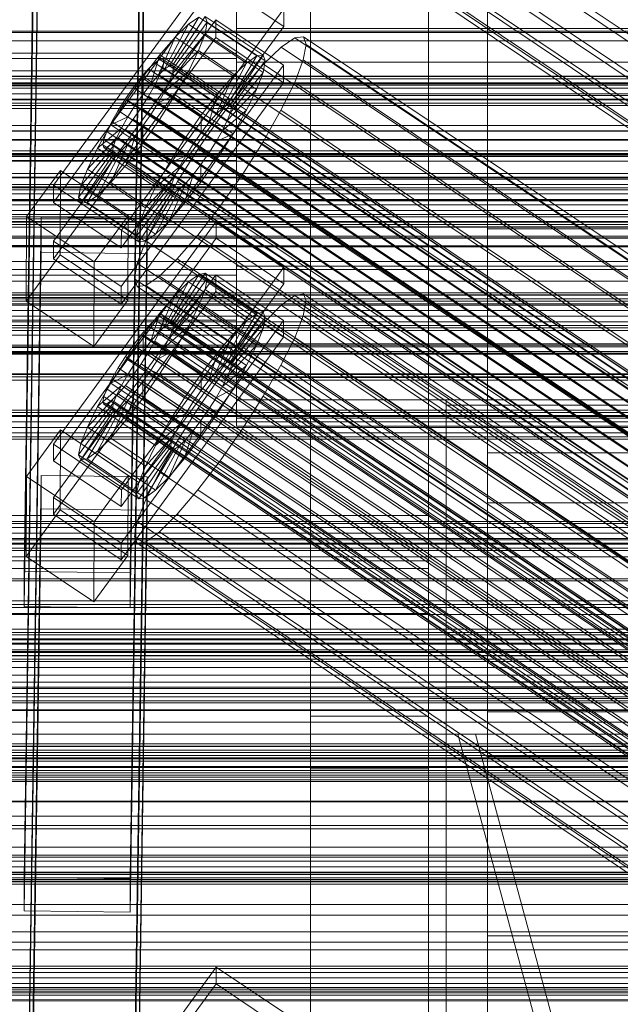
# Model space of a CAD drawing. Header units: millimetres. Extents: x -4395 to 65662, y -65530 to 6847.
# Tile 433 of 656: x -379 to -277, y -33216 to -33049. Entities that reach past the tile are written whole.
import ezdxf

# ---------------------------------------------------------------- set-up
doc = ezdxf.new("R2010")
doc.units = ezdxf.units.MM
for name, color, linetype, lineweight in [('COTAS_O', 1, 'Continuous', 0), ('frontal_briquetadora', 7, 'Continuous', 0), ('frontal_C01', 7, 'Continuous', 0), ('frontal_C02', 7, 'Continuous', 0), ('frontal_C03', 7, 'Continuous', 0), ('frontal_C03-dry', 7, 'Continuous', 0), ('frontal_secador', 7, 'Continuous', 0)]:
    doc.layers.add(name, color=color, linetype=linetype, lineweight=lineweight)
doc.dimstyles.new('R19_100', dxfattribs={"dimtxt": 250, "dimasz": 150, "dimexe": 150, "dimexo": 80, "dimgap": 100, "dimtad": 1, "dimtih": 1, "dimtoh": 1, "dimdsep": 46, "dimcen": 0.09, "dimadec": 0, "dimazin": 0, "dimtfac": 1, "dimtdec": 4, "dimtofl": 0, "dimtmove": 0, "dimatfit": 3, "dimfxl": 1, "dimtolj": 1, "dimtzin": 0, "dimarcsym": 0})

# ---------------------------------------------------------------- blocks, each defined once
blk = doc.blocks.new('DIM_R33_46')
at = {"layer": 'COTAS_O'}
for p, q in [((-650, -33700), (50, -33700)), ((50, -33700), (5, -33850)), ((50, -34900), (50, -33700)), ((50, -33700), (95, -33850)), ((50, -34900), (5, -34750)), ((50, -34900), (95, -34750)), ((-650, -34900), (50, -34900))]:
    blk.add_line(p, q, dxfattribs=at)
blk.add_text('1200 O', height=250, rotation=90, dxfattribs=at).set_placement((-50, -34300))

msp = doc.modelspace()

# ---------------------------------------------------------------- linework, layer by layer
at = {"layer": 'frontal_briquetadora'}
for p, q in [((-170, -33670), (-305, -33170)), ((-305, -33170), (-302, -33170)), ((345, -33170), (-305, -33170)), ((-167, -33670), (-302, -33170))]:
    msp.add_line(p, q, dxfattribs=at)
at = {"layer": 'frontal_C01'}
for p, q in [((-355.541, -32999.285), (-171.232, -33123.155)), ((-378.512, -33194.239), (-375.644, -32999.864)), ((-357.646, -33000.108), (-360.514, -33194.484)), ((-349.061, -33002.334), (-164.752, -33126.203)), ((-357.863, -33003.942), (-173.554, -33127.811)), ((-378.512, -33199.885), (-375.644, -33005.509)), ((-360.514, -33200.129), (-357.646, -33005.754)), ((-359.326, -33007.664), (-175.016, -33131.534)), ((-352.572, -33006.431), (-168.263, -33130.3)), ((-355.584, -33009.424), (-171.275, -33133.294)), ((-359.83, -33010.2), (-175.521, -33134.069)), ((-357.893, -33011.111), (-173.584, -33134.98)), ((-359.341, -33011.375), (-175.032, -33135.245)), ((-300, -33075.619), (-300, -33029.194)), ((-300, -33037.658), (-300, -33084.381)), ((-342.5, -33043.545), (-342.5, -33050.425)), ((-342.5, -33056.14), (-342.5, -33046.638)), ((-342.5, -33050.425), (-342.5, -33061.807)), ((342.5, -33050.425), (-342.5, -33050.425)), ((-342.5, -33054.645), (-450.5, -33054.645)), ((-342.5, -33055.537), (-342.5, -33054.645)), ((-342.5, -33054.645), (-342.5, -33057.613)), ((-342.5, -33055.537), (-450.5, -33055.537)), ((-342.5, -33060.153), (-342.5, -33055.537)), ((-342.5, -33069.274), (-342.5, -33056.14)), ((342.5, -33056.14), (-342.5, -33056.14)), ((-342.5, -33057.613), (-450.5, -33057.613)), ((-342.5, -33057.613), (-342.5, -33063.989)), ((-342.5, -33060.153), (-450.5, -33060.153)), ((-342.5, -33067.791), (-342.5, -33060.153)), ((-342.5, -33061.807), (-342.5, -33075.959)), ((342.5, -33061.807), (-342.5, -33061.807)), ((-342.5, -33063.989), (-450.5, -33063.989)), ((-342.5, -33063.989), (-342.5, -33072.803)), ((-342.5, -33067.791), (-450.5, -33067.791)), ((-342.5, -33077.288), (-342.5, -33067.791)), ((-342.5, -33084.041), (-342.5, -33069.274)), ((-342.5, -33069.274), (342.5, -33069.274)), ((-450.5, -33072.803), (-342.5, -33072.803)), ((-342.5, -33072.803), (-342.5, -33082.712)), ((-342.5, -33075.959), (-342.5, -33090.726)), ((342.5, -33075.959), (-342.5, -33075.959)), ((-300, -33122.342), (-300, -33075.619)), ((300, -33075.619), (-300, -33075.619)), ((-342.5, -33077.288), (-450.5, -33077.288)), ((-342.5, -33087.197), (-342.5, -33077.288)), ((-342.5, -33082.712), (-450.5, -33082.712)), ((-342.5, -33082.712), (-342.5, -33092.209)), ((-373.501, -33120.877), (-345.969, -33083.166)), ((-345.981, -33085.988), (-345.969, -33083.166)), ((-345.969, -33083.166), (-334.501, -33090.873)), ((-342.5, -33098.193), (-342.5, -33084.041)), ((342.5, -33084.041), (-342.5, -33084.041)), ((-300, -33084.381), (-300, -33130.806)), ((300, -33084.381), (-300, -33084.381)), ((-345.981, -33085.988), (-373.513, -33123.699)), ((-334.513, -33093.695), (-345.981, -33085.988)), ((-342.5, -33087.197), (-450.5, -33087.197)), ((-342.5, -33096.011), (-342.5, -33087.197)), ((-334.501, -33090.873), (-362.033, -33128.584)), ((-342.5, -33090.726), (-342.5, -33103.86)), ((342.5, -33090.726), (-342.5, -33090.726)), ((-334.501, -33090.873), (-334.513, -33093.695)), ((-342.5, -33092.209), (-450.5, -33092.209)), ((-373.539, -33129.909), (-346.008, -33092.198)), ((-353.892, -33100.32), (-348.918, -33092.104)), ((-353.378, -33100.226), (-347.835, -33091.907)), ((-353.205, -33100.642), (-347.47, -33092.786)), ((-348.918, -33092.104), (-350.645, -33093.366)), ((-347.835, -33091.907), (-348.918, -33092.104)), ((-348.918, -33092.104), (-339.088, -33098.711)), ((-347.847, -33094.683), (-347.47, -33092.786)), ((-347.835, -33091.907), (-338.005, -33098.513)), ((-347.47, -33092.786), (-347.835, -33091.907)), ((-347.47, -33092.786), (-337.64, -33099.392)), ((-346.02, -33095.02), (-346.008, -33092.198)), ((-346.008, -33092.198), (-334.539, -33099.905)), ((-342.5, -33092.209), (-342.5, -33099.847)), ((-362.045, -33131.407), (-334.513, -33093.695)), ((-354.71, -33100.917), (-350.645, -33093.366)), ((-353.384, -33101.541), (-347.847, -33094.683)), ((-350.645, -33093.366), (-352.899, -33095.605)), ((-350.645, -33093.366), (-340.816, -33099.972)), ((-348.941, -33097.467), (-347.847, -33094.683)), ((-347.847, -33094.683), (-338.017, -33101.289)), ((-342.5, -33096.011), (-450.5, -33096.011)), ((-346.02, -33095.02), (-373.551, -33132.731)), ((-355.777, -33101.978), (-352.899, -33095.605)), ((-352.899, -33095.605), (-355.525, -33098.67)), ((-352.899, -33095.605), (-343.069, -33102.212)), ((-334.551, -33102.728), (-346.02, -33095.02)), ((-342.5, -33102.387), (-342.5, -33096.011)), ((-332.629, -33095.655), (-334.938, -33097.342)), ((-331.181, -33095.391), (-332.629, -33095.655)), ((-332.629, -33095.655), (-148.32, -33219.524)), ((-330.692, -33096.566), (-331.181, -33095.391)), ((-331.181, -33095.391), (-146.872, -33219.26)), ((-353.902, -33102.86), (-348.941, -33097.467)), ((-350.678, -33100.95), (-348.941, -33097.467)), ((-348.941, -33097.467), (-339.111, -33104.074)), ((-334.938, -33097.342), (-337.95, -33100.335)), ((-334.938, -33097.342), (-150.629, -33221.211)), ((-331.197, -33099.102), (-330.692, -33096.566)), ((-330.692, -33096.566), (-146.383, -33220.436)), ((-355.525, -33098.67), (-358.345, -33102.351)), ((-357.021, -33103.43), (-355.525, -33098.67)), ((-355.53, -33099.219), (-356.348, -33099.816)), ((-355.017, -33099.125), (-355.53, -33099.219)), ((-355.53, -33099.219), (-141.731, -33242.907)), ((-355.525, -33098.67), (-345.695, -33105.276)), ((-355.022, -33100.44), (-354.844, -33099.541)), ((-354.844, -33099.541), (-355.017, -33099.125)), ((-355.017, -33099.125), (-141.218, -33242.813)), ((-354.844, -33099.541), (-141.045, -33243.23)), ((-339.088, -33098.711), (-344.062, -33106.926)), ((-338.005, -33098.513), (-343.549, -33106.832)), ((-337.64, -33099.392), (-343.376, -33107.249)), ((-342.5, -33109.575), (-342.5, -33098.193)), ((342.5, -33098.193), (-342.5, -33098.193)), ((-340.816, -33099.972), (-339.088, -33098.711)), ((-339.088, -33098.711), (-338.005, -33098.513)), ((-337.64, -33099.392), (-338.017, -33101.289)), ((-338.005, -33098.513), (-337.64, -33099.392)), ((-332.659, -33102.824), (-331.197, -33099.102)), ((-331.197, -33099.102), (-146.887, -33222.971)), ((-342.5, -33099.847), (-450.5, -33099.847)), ((-334.539, -33099.905), (-362.071, -33137.616)), ((-357.415, -33100.877), (-358.659, -33102.328)), ((-356.348, -33099.816), (-357.415, -33100.877)), ((-357.415, -33100.877), (-143.617, -33244.565)), ((-356.348, -33099.816), (-142.549, -33243.505)), ((-355.777, -33101.978), (-354.71, -33100.917)), ((-355.541, -33101.759), (-355.022, -33100.44)), ((-355.022, -33100.44), (-141.224, -33244.128)), ((-354.725, -33104.51), (-350.678, -33100.95)), ((-354.71, -33100.917), (-353.892, -33100.32)), ((-344.88, -33107.524), (-354.71, -33100.917)), ((-353.892, -33100.32), (-353.378, -33100.226)), ((-344.062, -33106.926), (-353.892, -33100.32)), ((-353.205, -33100.642), (-353.384, -33101.541)), ((-343.549, -33106.832), (-353.378, -33100.226)), ((-353.378, -33100.226), (-353.205, -33100.642)), ((-343.376, -33107.249), (-353.205, -33100.642)), ((-352.938, -33104.894), (-350.678, -33100.95)), ((-350.678, -33100.95), (-340.848, -33107.557)), ((-340.816, -33099.972), (-344.88, -33107.524)), ((-338.017, -33101.289), (-343.554, -33108.147)), ((-343.069, -33102.212), (-340.816, -33099.972)), ((-342.5, -33099.847), (-342.5, -33104.463)), ((-337.95, -33100.335), (-341.461, -33104.432)), ((-338.017, -33101.289), (-339.111, -33104.074)), ((-337.95, -33100.335), (-153.641, -33224.205)), ((-334.539, -33099.905), (-334.551, -33102.728)), ((-342.5, -33102.387), (-450.5, -33102.387)), ((-362.083, -33140.439), (-334.551, -33102.728)), ((-358.345, -33102.351), (-361.166, -33106.397)), ((-358.659, -33102.328), (-359.995, -33104.072)), ((-358.659, -33102.328), (-144.861, -33246.017)), ((-358.345, -33102.351), (-358.357, -33105.173)), ((-348.515, -33108.957), (-358.345, -33102.351)), ((-357.021, -33103.43), (-355.777, -33101.978)), ((-356.363, -33103.409), (-355.541, -33101.759)), ((-345.947, -33108.584), (-355.777, -33101.978)), ((-355.541, -33101.759), (-141.742, -33245.447)), ((-353.902, -33102.86), (-354.725, -33104.51)), ((-353.384, -33101.541), (-353.902, -33102.86)), ((-344.073, -33109.466), (-353.902, -33102.86)), ((-343.554, -33108.147), (-353.384, -33101.541)), ((-343.069, -33102.212), (-345.947, -33108.584)), ((-345.695, -33105.276), (-343.069, -33102.212)), ((-342.5, -33105.355), (-342.5, -33102.387)), ((-334.981, -33107.481), (-332.659, -33102.824)), ((-332.659, -33102.824), (-148.35, -33226.694)), ((-342.5, -33104.463), (-450.5, -33104.463)), ((-359.995, -33104.072), (-361.332, -33105.989)), ((-146.196, -33247.76), (-359.995, -33104.072)), ((-358.357, -33105.173), (-357.021, -33103.43)), ((-357.434, -33105.277), (-356.363, -33103.409)), ((-347.191, -33110.036), (-357.021, -33103.43)), ((-356.363, -33103.409), (-142.565, -33247.097)), ((-354.725, -33104.51), (-355.796, -33106.378)), ((-344.895, -33111.116), (-354.725, -33104.51)), ((-341.461, -33104.432), (-345.231, -33109.353)), ((-339.111, -33104.074), (-344.073, -33109.466)), ((-342.5, -33103.86), (-342.5, -33113.362)), ((342.5, -33103.86), (-342.5, -33103.86)), ((-342.5, -33104.463), (-342.5, -33105.355)), ((-341.461, -33104.432), (-157.152, -33228.301)), ((-339.111, -33104.074), (-340.848, -33107.557)), ((-342.5, -33105.355), (-450.5, -33105.355)), ((-361.166, -33106.397), (-363.797, -33110.533)), ((-361.332, -33105.989), (-362.578, -33107.948)), ((-361.332, -33105.989), (-147.533, -33249.677)), ((-359.693, -33107.09), (-361.166, -33106.397)), ((-361.166, -33106.397), (-351.336, -33113.003)), ((-359.693, -33107.09), (-358.357, -33105.173)), ((-358.68, -33107.236), (-357.434, -33105.277)), ((-358.357, -33105.173), (-348.527, -33111.779)), ((-357.434, -33105.277), (-143.635, -33248.965)), ((-355.796, -33106.378), (-357.042, -33108.337)), ((-355.796, -33106.378), (-352.938, -33104.894)), ((-345.966, -33112.984), (-355.796, -33106.378)), ((-355.569, -33109.03), (-352.938, -33104.894)), ((-352.938, -33104.894), (-343.108, -33111.5)), ((-348.515, -33108.957), (-345.695, -33105.276)), ((-345.695, -33105.276), (-347.191, -33110.036)), ((-362.578, -33107.948), (-363.648, -33109.816)), ((-362.578, -33107.948), (-148.779, -33251.636)), ((-360.939, -33109.049), (-359.693, -33107.09)), ((-360.017, -33109.153), (-358.68, -33107.236)), ((-349.863, -33113.696), (-359.693, -33107.09)), ((-358.68, -33107.236), (-144.881, -33250.924)), ((-344.88, -33107.524), (-345.947, -33108.584)), ((-340.848, -33107.557), (-344.895, -33111.116)), ((-344.062, -33106.926), (-344.88, -33107.524)), ((-343.549, -33106.832), (-344.062, -33106.926)), ((-343.554, -33108.147), (-343.376, -33107.249)), ((-343.376, -33107.249), (-343.549, -33106.832)), ((-340.848, -33107.557), (-343.108, -33111.5)), ((-338.003, -33112.753), (-334.981, -33107.481)), ((-334.981, -33107.481), (-150.672, -33231.35)), ((-360.939, -33109.049), (-363.797, -33110.533)), ((-362.01, -33110.917), (-360.939, -33109.049)), ((-361.352, -33110.896), (-360.017, -33109.153)), ((-351.109, -33115.655), (-360.939, -33109.049)), ((-360.017, -33109.153), (-146.218, -33252.841)), ((-358.39, -33113.076), (-355.569, -33109.03)), ((-357.042, -33108.337), (-358.378, -33110.254)), ((-357.042, -33108.337), (-355.569, -33109.03)), ((-347.212, -33114.943), (-357.042, -33108.337)), ((-355.569, -33109.03), (-345.739, -33115.636)), ((-351.336, -33113.003), (-348.515, -33108.957)), ((-345.231, -33109.353), (-349.002, -33114.762)), ((-348.527, -33111.779), (-348.515, -33108.957)), ((-345.947, -33108.584), (-347.191, -33110.036)), ((-160.922, -33233.222), (-345.231, -33109.353)), ((-344.895, -33111.116), (-344.073, -33109.466)), ((-344.073, -33109.466), (-343.554, -33108.147)), ((-342.5, -33116.455), (-342.5, -33109.575)), ((342.5, -33109.575), (-342.5, -33109.575)), ((-363.797, -33110.533), (-366.057, -33114.477)), ((-362.01, -33110.917), (-366.057, -33114.477)), ((-363.648, -33109.816), (-364.471, -33111.466)), ((-363.797, -33110.533), (-353.967, -33117.139)), ((-363.648, -33109.816), (-149.85, -33253.504)), ((-362.833, -33112.567), (-362.01, -33110.917)), ((-362.596, -33112.348), (-361.352, -33110.896)), ((-352.18, -33117.523), (-362.01, -33110.917)), ((-361.352, -33110.896), (-147.554, -33254.584)), ((-358.378, -33110.254), (-359.714, -33111.997)), ((-358.378, -33110.254), (-358.39, -33113.076)), ((-348.548, -33116.86), (-358.378, -33110.254)), ((-347.191, -33110.036), (-348.527, -33111.779)), ((-345.966, -33112.984), (-344.895, -33111.116)), ((-362.833, -33112.567), (-367.794, -33117.959)), ((-364.989, -33112.785), (-365.168, -33113.683)), ((-364.471, -33111.466), (-364.989, -33112.785)), ((-364.989, -33112.785), (-151.191, -33256.473)), ((-364.471, -33111.466), (-150.672, -33255.154)), ((-363.664, -33113.408), (-362.596, -33112.348)), ((-363.351, -33113.886), (-362.833, -33112.567)), ((-353.003, -33119.173), (-362.833, -33112.567)), ((-362.596, -33112.348), (-148.798, -33256.036)), ((-359.714, -33111.997), (-361.21, -33116.757)), ((-361.21, -33116.757), (-358.39, -33113.076)), ((-359.714, -33111.997), (-360.958, -33113.449)), ((-349.884, -33118.604), (-359.714, -33111.997)), ((-358.39, -33113.076), (-348.56, -33119.683)), ((-353.967, -33117.139), (-351.336, -33113.003)), ((-351.336, -33113.003), (-349.863, -33113.696)), ((-348.527, -33111.779), (-349.863, -33113.696)), ((-347.212, -33114.943), (-345.966, -33112.984)), ((-343.108, -33111.5), (-345.966, -33112.984)), ((-343.108, -33111.5), (-345.739, -33115.636)), ((-341.52, -33118.282), (-338.003, -33112.753)), ((-338.003, -33112.753), (-153.694, -33236.622)), ((-363.351, -33113.886), (-368.888, -33120.744)), ((-366.057, -33114.477), (-367.794, -33117.959)), ((-362.025, -33114.509), (-366.09, -33122.061)), ((-366.057, -33114.477), (-356.228, -33121.083)), ((-365.168, -33113.683), (-364.995, -33114.1)), ((-365.168, -33113.683), (-151.369, -33257.372)), ((-364.995, -33114.1), (-364.482, -33114.006)), ((-364.995, -33114.1), (-151.196, -33257.788)), ((-364.482, -33114.006), (-363.664, -33113.408)), ((-364.482, -33114.006), (-150.683, -33257.694)), ((-360.958, -33113.449), (-363.836, -33119.821)), ((-363.664, -33113.408), (-149.865, -33257.097)), ((-363.53, -33114.784), (-363.351, -33113.886)), ((-353.521, -33120.492), (-363.351, -33113.886)), ((-362.025, -33114.509), (-362.843, -33115.107)), ((-360.958, -33113.449), (-362.025, -33114.509)), ((-352.196, -33121.116), (-362.025, -33114.509)), ((-351.128, -33120.055), (-360.958, -33113.449)), ((-349.863, -33113.696), (-351.109, -33115.655)), ((-342.5, -33113.362), (-342.5, -33117.784)), ((342.5, -33113.362), (-342.5, -33113.362)), ((-363.53, -33114.784), (-369.265, -33122.641)), ((-363.357, -33115.201), (-368.9, -33123.52)), ((-362.843, -33115.107), (-367.817, -33123.322)), ((-363.357, -33115.201), (-363.53, -33114.784)), ((-353.7, -33121.391), (-363.53, -33114.784)), ((-362.843, -33115.107), (-363.357, -33115.201)), ((-353.527, -33121.807), (-363.357, -33115.201)), ((-353.014, -33121.713), (-362.843, -33115.107)), ((-353.967, -33117.139), (-351.109, -33115.655)), ((-349.002, -33114.762), (-352.519, -33120.291)), ((-351.109, -33115.655), (-352.18, -33117.523)), ((-349.002, -33114.762), (-164.693, -33238.631)), ((-345.739, -33115.636), (-348.56, -33119.683)), ((-348.548, -33116.86), (-347.212, -33114.943)), ((-345.739, -33115.636), (-347.212, -33114.943)), ((-367.794, -33117.959), (-368.888, -33120.744)), ((-367.794, -33117.959), (-357.964, -33124.566)), ((-363.836, -33119.821), (-361.21, -33116.757)), ((-361.21, -33116.757), (-351.38, -33123.363)), ((-356.228, -33121.083), (-353.967, -33117.139)), ((-356.228, -33121.083), (-352.18, -33117.523)), ((-352.18, -33117.523), (-353.003, -33119.173)), ((-349.884, -33118.604), (-348.548, -33116.86)), ((-348.56, -33119.683), (-348.548, -33116.86)), ((-342.5, -33117.784), (-342.5, -33116.455)), ((342.5, -33116.455), (-342.5, -33116.455)), ((342.5, -33117.784), (-342.5, -33117.784)), ((-378.086, -33126.315), (-372.35, -33118.459)), ((-372.408, -33132.007), (-372.35, -33118.459)), ((-372.35, -33118.459), (-360.882, -33126.166)), ((-357.964, -33124.566), (-353.003, -33119.173)), ((-353.003, -33119.173), (-353.521, -33120.492)), ((-351.38, -33123.363), (-349.884, -33118.604)), ((-348.56, -33119.683), (-351.38, -33123.363)), ((-351.128, -33120.055), (-349.884, -33118.604)), ((-345.291, -33123.691), (-341.52, -33118.282)), ((-341.52, -33118.282), (-157.211, -33242.151)), ((-373.501, -33120.877), (-373.513, -33123.699)), ((-362.033, -33128.584), (-373.501, -33120.877)), ((-368.888, -33120.744), (-369.265, -33122.641)), ((-368.888, -33120.744), (-359.058, -33127.35)), ((-366.09, -33122.061), (-363.836, -33119.821)), ((-363.836, -33119.821), (-354.006, -33126.428)), ((-359.436, -33129.247), (-353.7, -33121.391)), ((-359.058, -33127.35), (-353.521, -33120.492)), ((-357.964, -33124.566), (-356.228, -33121.083)), ((-356.26, -33128.667), (-352.196, -33121.116)), ((-352.519, -33120.291), (-355.541, -33125.563)), ((-354.006, -33126.428), (-351.128, -33120.055)), ((-353.521, -33120.492), (-353.7, -33121.391)), ((-353.7, -33121.391), (-353.527, -33121.807)), ((-353.014, -33121.713), (-352.196, -33121.116)), ((-352.519, -33120.291), (-168.21, -33244.16)), ((-352.196, -33121.116), (-351.128, -33120.055)), ((-369.265, -33122.641), (-368.9, -33123.52)), ((-369.265, -33122.641), (-359.436, -33129.247)), ((-367.817, -33123.322), (-366.09, -33122.061)), ((-366.09, -33122.061), (-356.26, -33128.667)), ((-359.07, -33130.126), (-353.527, -33121.807)), ((-357.987, -33129.929), (-353.014, -33121.713)), ((-353.527, -33121.807), (-353.014, -33121.713)), ((-300, -33166.179), (-300, -33122.342)), ((300, -33122.342), (-300, -33122.342)), ((-373.513, -33123.699), (-362.045, -33131.407)), ((-368.9, -33123.52), (-367.817, -33123.322)), ((-368.9, -33123.52), (-359.07, -33130.126)), ((-367.817, -33123.322), (-357.987, -33129.929)), ((-359.058, -33127.35), (-357.964, -33124.566)), ((-351.38, -33123.363), (-354.006, -33126.428)), ((-349.061, -33128.612), (-345.291, -33123.691)), ((-345.291, -33123.691), (-160.982, -33247.56)), ((-378.512, -33320.517), (-375.644, -33126.142)), ((-378.086, -33126.315), (-378.143, -33139.863)), ((-366.618, -33134.023), (-378.086, -33126.315)), ((-375.644, -33131.787), (-375.644, -33126.142)), ((-375.644, -33126.142), (-357.646, -33126.386)), ((-360.882, -33126.166), (-366.618, -33134.023)), ((-360.882, -33126.166), (-360.939, -33139.714)), ((-357.646, -33126.386), (-360.514, -33320.762)), ((-355.541, -33125.563), (-357.863, -33130.219)), ((-357.646, -33126.386), (-357.646, -33132.031)), ((-354.006, -33126.428), (-356.26, -33128.667)), ((-355.541, -33125.563), (-171.232, -33249.432)), ((-359.436, -33129.247), (-359.058, -33127.35)), ((-362.045, -33131.407), (-362.033, -33128.584)), ((-359.07, -33130.126), (-359.436, -33129.247)), ((-356.26, -33128.667), (-357.987, -33129.929)), ((-352.572, -33132.708), (-349.061, -33128.612)), ((-349.061, -33128.612), (-164.752, -33252.481)), ((-373.539, -33129.909), (-373.551, -33132.731)), ((-362.071, -33137.616), (-373.539, -33129.909)), ((-357.863, -33130.219), (-359.326, -33133.942)), ((-357.987, -33129.929), (-359.07, -33130.126)), ((-357.863, -33130.219), (-173.554, -33254.089)), ((-300, -33130.806), (-300, -33173.768)), ((300, -33130.806), (-300, -33130.806)), ((-378.512, -33326.163), (-375.644, -33131.787)), ((-372.408, -33132.007), (-378.143, -33139.863)), ((-357.646, -33132.031), (-375.644, -33131.787)), ((-373.551, -33132.731), (-362.083, -33140.439)), ((-360.939, -33139.714), (-372.408, -33132.007)), ((-360.514, -33326.407), (-357.646, -33132.031)), ((-355.584, -33135.702), (-352.572, -33132.708)), ((-352.572, -33132.708), (-168.263, -33256.578)), ((-366.675, -33147.571), (-366.618, -33134.023)), ((-359.326, -33133.942), (-359.83, -33136.477)), ((-359.326, -33133.942), (-175.016, -33257.811)), ((-357.893, -33137.388), (-355.584, -33135.702)), ((-355.584, -33135.702), (-171.275, -33259.571)), ((-362.083, -33140.439), (-362.071, -33137.616)), ((-359.83, -33136.477), (-359.341, -33137.653)), ((-359.83, -33136.477), (-175.521, -33260.347)), ((-359.341, -33137.653), (-357.893, -33137.388)), ((-359.341, -33137.653), (-175.032, -33261.522)), ((-357.893, -33137.388), (-173.584, -33261.258)), ((-366.675, -33147.571), (-360.939, -33139.714)), ((-378.143, -33139.863), (-366.675, -33147.571)), ((-300, -33204.143), (-300, -33166.179)), ((300, -33166.179), (-300, -33166.179)), ((-300, -33173.768), (-300, -33210.34)), ((300, -33173.768), (-300, -33173.768)), ((-425, -33189.122), (425, -33189.122)), ((-360.514, -33194.484), (-378.512, -33194.239)), ((-378.512, -33194.239), (-378.512, -33199.885)), ((-360.514, -33200.129), (-360.514, -33194.484)), ((425, -33200.634), (-425, -33200.634)), ((-378.512, -33199.885), (-360.514, -33200.129)), ((425, -33203.46), (-425, -33203.46)), ((-300, -33233.648), (-300, -33204.143)), ((300, -33204.143), (-300, -33204.143)), ((-373.501, -33247.154), (-345.969, -33209.443)), ((-345.981, -33212.266), (-345.969, -33209.443)), ((-345.969, -33209.443), (-334.501, -33217.151)), ((-300, -33210.34), (-300, -33238.029)), ((300, -33210.34), (-300, -33210.34)), ((-345.981, -33212.266), (-373.513, -33249.977)), ((-334.513, -33219.973), (-345.981, -33212.266)), ((-425, -33214.972), (425, -33214.972))]:
    msp.add_line(p, q, dxfattribs=at)
at = {"layer": 'frontal_C02'}
for p, q in [((-378.512, -33142.405), (-375.644, -32949)), ((-357.646, -32949.243), (-360.514, -33142.648)), ((-378.512, -33148.366), (-375.644, -32954.961)), ((-360.514, -33148.609), (-357.646, -32955.204)), ((-330, -33166.943), (-330, -33033.306)), ((-310, -33166.943), (-310, -33033.306)), ((-373.501, -33076.962), (-345.969, -33039.44)), ((-345.981, -33042.42), (-373.513, -33079.943)), ((-334.513, -33050.089), (-345.981, -33042.42)), ((-330, -33042.247), (-330, -33175.884)), ((-310, -33175.884), (-310, -33042.247)), ((-334.501, -33047.109), (-362.033, -33084.631)), ((-334.501, -33047.109), (-334.513, -33050.089)), ((-373.539, -33086.5), (-346.008, -33048.977)), ((-353.892, -33056.792), (-348.918, -33048.532)), ((-353.378, -33056.736), (-347.835, -33048.414)), ((-353.205, -33057.191), (-347.47, -33049.373)), ((-348.918, -33048.532), (-350.645, -33049.719)), ((-348.918, -33048.532), (-339.088, -33055.105)), ((-347.847, -33051.345), (-347.47, -33049.373)), ((-347.835, -33048.414), (-338.005, -33054.987)), ((-347.47, -33049.373), (-347.835, -33048.414)), ((-347.47, -33049.373), (-337.64, -33055.947)), ((-346.02, -33051.958), (-346.008, -33048.977)), ((-346.008, -33048.977), (-334.539, -33056.647)), ((-362.045, -33087.612), (-334.513, -33050.089)), ((-354.71, -33057.354), (-350.645, -33049.719)), ((-353.384, -33058.125), (-347.847, -33051.345)), ((-350.645, -33049.719), (-352.899, -33051.895)), ((-350.645, -33049.719), (-340.816, -33056.293)), ((-348.941, -33054.195), (-347.847, -33051.345)), ((-347.847, -33051.345), (-338.017, -33057.919)), ((-346.02, -33051.958), (-373.551, -33089.48)), ((-355.777, -33058.385), (-352.899, -33051.895)), ((-352.899, -33051.895), (-355.525, -33054.912)), ((-352.899, -33051.895), (-343.069, -33058.469)), ((-334.551, -33059.627), (-346.02, -33051.958)), ((-332.629, -33052.01), (-334.938, -33053.598)), ((-331.181, -33051.852), (-332.629, -33052.01)), ((-332.629, -33052.01), (-148.32, -33175.265)), ((-330.692, -33053.135), (-331.181, -33051.852)), ((-331.181, -33051.852), (-146.872, -33175.107)), ((-353.902, -33059.474), (-348.941, -33054.195)), ((-350.678, -33057.728), (-348.941, -33054.195)), ((-348.941, -33054.195), (-339.111, -33060.768)), ((-334.938, -33053.598), (-337.95, -33056.507)), ((-334.938, -33053.598), (-150.629, -33176.852)), ((-331.197, -33055.771), (-330.692, -33053.135)), ((-330.692, -33053.135), (-146.383, -33176.39)), ((-355.525, -33054.912), (-358.345, -33058.563)), ((-356.348, -33056.259), (-357.415, -33057.29)), ((-357.021, -33059.814), (-355.525, -33054.912)), ((-355.53, -33055.696), (-356.348, -33056.259)), ((-356.348, -33056.259), (-142.549, -33199.234)), ((-355.017, -33055.64), (-355.53, -33055.696)), ((-355.53, -33055.696), (-141.731, -33198.672)), ((-355.525, -33054.912), (-345.695, -33061.485)), ((-355.022, -33057.029), (-354.844, -33056.095)), ((-354.844, -33056.095), (-355.017, -33055.64)), ((-355.017, -33055.64), (-141.218, -33198.616)), ((-354.844, -33056.095), (-141.045, -33199.07)), ((-340.816, -33056.293), (-344.88, -33063.928)), ((-339.088, -33055.105), (-344.062, -33063.366)), ((-338.005, -33054.987), (-343.549, -33063.31)), ((-337.64, -33055.947), (-343.376, -33063.764)), ((-343.069, -33058.469), (-340.816, -33056.293)), ((-340.816, -33056.293), (-339.088, -33055.105)), ((-339.088, -33055.105), (-338.005, -33054.987)), ((-337.64, -33055.947), (-338.017, -33057.919)), ((-338.005, -33054.987), (-337.64, -33055.947)), ((-332.659, -33059.581), (-331.197, -33055.771)), ((-331.197, -33055.771), (-146.887, -33179.026)), ((-334.539, -33056.647), (-362.071, -33094.169)), ((-357.415, -33057.29), (-358.659, -33058.719)), ((-357.415, -33057.29), (-143.617, -33200.265)), ((-355.777, -33058.385), (-354.71, -33057.354)), ((-355.541, -33058.379), (-355.022, -33057.029)), ((-355.022, -33057.029), (-141.224, -33200.004)), ((-354.725, -33061.148), (-350.678, -33057.728)), ((-354.71, -33057.354), (-353.892, -33056.792)), ((-344.88, -33063.928), (-354.71, -33057.354)), ((-353.892, -33056.792), (-353.378, -33056.736)), ((-344.062, -33063.366), (-353.892, -33056.792)), ((-353.205, -33057.191), (-353.384, -33058.125)), ((-343.549, -33063.31), (-353.378, -33056.736)), ((-353.378, -33056.736), (-353.205, -33057.191)), ((-343.376, -33063.764), (-353.205, -33057.191)), ((-352.938, -33061.704), (-350.678, -33057.728)), ((-350.678, -33057.728), (-340.848, -33064.302)), ((-338.017, -33057.919), (-343.554, -33064.698)), ((-337.95, -33056.507), (-341.461, -33060.539)), ((-338.017, -33057.919), (-339.111, -33060.768)), ((-337.95, -33056.507), (-153.641, -33179.761)), ((-334.539, -33056.647), (-334.551, -33059.627)), ((-362.083, -33097.149), (-334.551, -33059.627)), ((-358.345, -33058.563), (-361.166, -33062.6)), ((-358.659, -33058.719), (-359.995, -33060.448)), ((-358.659, -33058.719), (-144.861, -33201.694)), ((-358.345, -33058.563), (-358.357, -33061.544)), ((-348.515, -33065.137), (-358.345, -33058.563)), ((-357.021, -33059.814), (-355.777, -33058.385)), ((-356.363, -33060.052), (-355.541, -33058.379)), ((-345.947, -33064.959), (-355.777, -33058.385)), ((-355.541, -33058.379), (-141.742, -33201.354)), ((-353.902, -33059.474), (-354.725, -33061.148)), ((-353.384, -33058.125), (-353.902, -33059.474)), ((-344.073, -33066.048), (-353.902, -33059.474)), ((-343.554, -33064.698), (-353.384, -33058.125)), ((-343.069, -33058.469), (-345.947, -33064.959)), ((-345.695, -33061.485), (-343.069, -33058.469)), ((-334.981, -33064.304), (-332.659, -33059.581)), ((-332.659, -33059.581), (-148.35, -33182.835)), ((-450, -33059.848), (450, -33059.848)), ((-359.995, -33060.448), (-361.332, -33062.36)), ((-146.196, -33203.423), (-359.995, -33060.448)), ((-358.357, -33061.544), (-357.021, -33059.814)), ((-357.434, -33061.936), (-356.363, -33060.052)), ((-347.191, -33066.388), (-357.021, -33059.814)), ((-356.363, -33060.052), (-142.565, -33203.028)), ((-354.725, -33061.148), (-355.796, -33063.031)), ((-344.895, -33067.722), (-354.725, -33061.148)), ((-341.461, -33060.539), (-345.231, -33065.42)), ((-339.111, -33060.768), (-344.073, -33066.048)), ((-341.461, -33060.539), (-157.152, -33183.794)), ((-339.111, -33060.768), (-340.848, -33064.302)), ((-361.166, -33062.6), (-363.797, -33066.748)), ((-361.332, -33062.36), (-362.578, -33064.325)), ((-361.332, -33062.36), (-147.533, -33205.336)), ((-359.693, -33063.456), (-361.166, -33062.6)), ((-361.166, -33062.6), (-351.336, -33069.174)), ((-359.693, -33063.456), (-358.357, -33061.544)), ((-358.68, -33063.901), (-357.434, -33061.936)), ((-358.357, -33061.544), (-348.527, -33068.117)), ((-357.434, -33061.936), (-143.635, -33204.911)), ((-355.796, -33063.031), (-357.042, -33064.996)), ((-355.796, -33063.031), (-352.938, -33061.704)), ((-345.966, -33069.605), (-355.796, -33063.031)), ((-355.569, -33065.852), (-352.938, -33061.704)), ((-352.938, -33061.704), (-343.108, -33068.278)), ((-348.515, -33065.137), (-345.695, -33061.485)), ((-345.695, -33061.485), (-347.191, -33066.388)), ((-362.578, -33064.325), (-363.648, -33066.209)), ((-362.578, -33064.325), (-148.779, -33207.3)), ((-360.939, -33065.421), (-359.693, -33063.456)), ((-360.017, -33065.813), (-358.68, -33063.901)), ((-349.863, -33070.03), (-359.693, -33063.456)), ((-358.68, -33063.901), (-144.881, -33206.876)), ((-344.88, -33063.928), (-345.947, -33064.959)), ((-340.848, -33064.302), (-344.895, -33067.722)), ((-344.062, -33063.366), (-344.88, -33063.928)), ((-344.073, -33066.048), (-343.554, -33064.698)), ((-343.549, -33063.31), (-344.062, -33063.366)), ((-343.554, -33064.698), (-343.376, -33063.764)), ((-343.376, -33063.764), (-343.549, -33063.31)), ((-340.848, -33064.302), (-343.108, -33068.278)), ((-338.003, -33069.619), (-334.981, -33064.304)), ((-334.981, -33064.304), (-150.672, -33187.559)), ((-363.648, -33066.209), (-364.471, -33067.882)), ((-360.939, -33065.421), (-363.797, -33066.748)), ((-363.648, -33066.209), (-149.85, -33209.184)), ((-362.01, -33067.304), (-360.939, -33065.421)), ((-361.352, -33067.542), (-360.017, -33065.813)), ((-351.109, -33071.994), (-360.939, -33065.421)), ((-360.017, -33065.813), (-146.218, -33208.788)), ((-358.39, -33069.889), (-355.569, -33065.852)), ((-357.042, -33064.996), (-358.378, -33066.909)), ((-357.042, -33064.996), (-355.569, -33065.852)), ((-347.212, -33071.57), (-357.042, -33064.996)), ((-355.569, -33065.852), (-345.739, -33072.426)), ((-351.336, -33069.174), (-348.515, -33065.137)), ((-345.231, -33065.42), (-349.002, -33070.817)), ((-348.527, -33068.117), (-348.515, -33065.137)), ((-347.191, -33066.388), (-348.527, -33068.117)), ((-345.947, -33064.959), (-347.191, -33066.388)), ((-160.922, -33188.675), (-345.231, -33065.42)), ((-344.895, -33067.722), (-344.073, -33066.048)), ((-363.797, -33066.748), (-366.057, -33070.724)), ((-362.01, -33067.304), (-366.057, -33070.724)), ((-364.471, -33067.882), (-364.989, -33069.232)), ((-364.471, -33067.882), (-150.672, -33210.857)), ((-363.797, -33066.748), (-353.967, -33073.322)), ((-362.833, -33068.978), (-362.01, -33067.304)), ((-362.596, -33068.971), (-361.352, -33067.542)), ((-352.18, -33073.878), (-362.01, -33067.304)), ((-361.352, -33067.542), (-147.554, -33210.518)), ((-358.378, -33066.909), (-359.714, -33068.638)), ((-358.378, -33066.909), (-358.39, -33069.889)), ((-348.548, -33073.482), (-358.378, -33066.909)), ((-345.966, -33069.605), (-344.895, -33067.722)), ((-362.833, -33068.978), (-367.794, -33074.257)), ((-364.989, -33069.232), (-365.168, -33070.166)), ((-364.989, -33069.232), (-151.191, -33212.207)), ((-363.664, -33070.002), (-362.596, -33068.971)), ((-363.351, -33070.328), (-362.833, -33068.978)), ((-353.003, -33075.551), (-362.833, -33068.978)), ((-362.596, -33068.971), (-148.798, -33211.947)), ((-359.714, -33068.638), (-361.21, -33073.54)), ((-359.714, -33068.638), (-360.958, -33070.067)), ((-349.884, -33075.212), (-359.714, -33068.638)), ((-353.967, -33073.322), (-351.336, -33069.174)), ((-351.336, -33069.174), (-349.863, -33070.03)), ((-348.527, -33068.117), (-349.863, -33070.03)), ((-347.212, -33071.57), (-345.966, -33069.605)), ((-343.108, -33068.278), (-345.966, -33069.605)), ((-343.108, -33068.278), (-345.739, -33072.426)), ((-341.52, -33075.164), (-338.003, -33069.619)), ((-338.003, -33069.619), (-153.694, -33192.874)), ((-363.53, -33071.262), (-369.265, -33079.079)), ((-363.351, -33070.328), (-368.888, -33077.107)), ((-366.057, -33070.724), (-367.794, -33074.257)), ((-362.025, -33071.098), (-366.09, -33078.733)), ((-366.057, -33070.724), (-356.228, -33077.298)), ((-365.168, -33070.166), (-364.995, -33070.62)), ((-365.168, -33070.166), (-151.369, -33213.141)), ((-364.995, -33070.62), (-364.482, -33070.565)), ((-364.995, -33070.62), (-151.196, -33213.596)), ((-364.482, -33070.565), (-363.664, -33070.002)), ((-364.482, -33070.565), (-150.683, -33213.54)), ((-360.958, -33070.067), (-363.836, -33076.557)), ((-363.664, -33070.002), (-149.865, -33212.977)), ((-363.53, -33071.262), (-363.351, -33070.328)), ((-363.357, -33071.716), (-363.53, -33071.262)), ((-353.7, -33077.835), (-363.53, -33071.262)), ((-353.521, -33076.901), (-363.351, -33070.328)), ((-362.025, -33071.098), (-362.843, -33071.66)), ((-360.958, -33070.067), (-362.025, -33071.098)), ((-352.196, -33077.671), (-362.025, -33071.098)), ((-361.21, -33073.54), (-358.39, -33069.889)), ((-351.128, -33076.64), (-360.958, -33070.067)), ((-358.39, -33069.889), (-348.56, -33076.463)), ((-349.002, -33070.817), (-352.519, -33076.362)), ((-349.863, -33070.03), (-351.109, -33071.994)), ((-349.002, -33070.817), (-164.693, -33194.072)), ((450, -33071.77), (-450, -33071.77)), ((-363.357, -33071.716), (-368.9, -33080.038)), ((-362.843, -33071.66), (-367.817, -33079.92)), ((-362.843, -33071.66), (-363.357, -33071.716)), ((-353.527, -33078.29), (-363.357, -33071.716)), ((-353.014, -33078.234), (-362.843, -33071.66)), ((-353.967, -33073.322), (-351.109, -33071.994)), ((-351.109, -33071.994), (-352.18, -33073.878)), ((-345.739, -33072.426), (-348.56, -33076.463)), ((-348.548, -33073.482), (-347.212, -33071.57)), ((-345.739, -33072.426), (-347.212, -33071.57)), ((-378.086, -33082.322), (-372.35, -33074.505)), ((-372.408, -33088.811), (-372.35, -33074.505)), ((-372.35, -33074.505), (-360.882, -33082.174)), ((-367.794, -33074.257), (-368.888, -33077.107)), ((-367.794, -33074.257), (-357.964, -33080.831)), ((-363.836, -33076.557), (-361.21, -33073.54)), ((-361.21, -33073.54), (-351.38, -33080.114)), ((-356.228, -33077.298), (-353.967, -33073.322)), ((-356.228, -33077.298), (-352.18, -33073.878)), ((-352.18, -33073.878), (-353.003, -33075.551)), ((-349.884, -33075.212), (-348.548, -33073.482)), ((-348.56, -33076.463), (-348.548, -33073.482)), ((-357.964, -33080.831), (-353.003, -33075.551)), ((-352.519, -33076.362), (-355.541, -33081.678)), ((-353.003, -33075.551), (-353.521, -33076.901)), ((-352.519, -33076.362), (-168.21, -33199.617)), ((-351.38, -33080.114), (-349.884, -33075.212)), ((-351.128, -33076.64), (-349.884, -33075.212)), ((-345.291, -33080.561), (-341.52, -33075.164)), ((-341.52, -33075.164), (-157.211, -33198.419)), ((-373.501, -33076.962), (-373.513, -33079.943)), ((-362.033, -33084.631), (-373.501, -33076.962)), ((-368.888, -33077.107), (-369.265, -33079.079)), ((-368.888, -33077.107), (-359.058, -33083.681)), ((-366.09, -33078.733), (-363.836, -33076.557)), ((-363.836, -33076.557), (-354.006, -33083.13)), ((-359.436, -33085.652), (-353.7, -33077.835)), ((-359.058, -33083.681), (-353.521, -33076.901)), ((-357.964, -33080.831), (-356.228, -33077.298)), ((-356.26, -33085.306), (-352.196, -33077.671)), ((-354.006, -33083.13), (-351.128, -33076.64)), ((-353.521, -33076.901), (-353.7, -33077.835)), ((-353.7, -33077.835), (-353.527, -33078.29)), ((-353.014, -33078.234), (-352.196, -33077.671)), ((-352.196, -33077.671), (-351.128, -33076.64)), ((-348.56, -33076.463), (-351.38, -33080.114)), ((-450, -33078.481), (450, -33078.481)), ((-369.265, -33079.079), (-368.9, -33080.038)), ((-369.265, -33079.079), (-359.436, -33085.652)), ((-367.817, -33079.92), (-366.09, -33078.733)), ((-366.09, -33078.733), (-356.26, -33085.306)), ((-359.07, -33086.612), (-353.527, -33078.29)), ((-357.987, -33086.494), (-353.014, -33078.234)), ((-353.527, -33078.29), (-353.014, -33078.234)), ((-373.513, -33079.943), (-362.045, -33087.612)), ((-368.9, -33080.038), (-367.817, -33079.92)), ((-368.9, -33080.038), (-359.07, -33086.612)), ((-367.817, -33079.92), (-357.987, -33086.494)), ((-359.058, -33083.681), (-357.964, -33080.831)), ((-351.38, -33080.114), (-354.006, -33083.13)), ((-349.061, -33085.442), (-345.291, -33080.561)), ((-345.291, -33080.561), (-160.982, -33203.816)), ((-378.512, -33275.795), (-375.644, -33082.39)), ((-378.086, -33082.322), (-378.143, -33096.628)), ((-366.618, -33089.991), (-378.086, -33082.322)), ((-375.644, -33088.351), (-375.644, -33082.39)), ((-375.644, -33082.39), (-357.646, -33082.633)), ((-360.882, -33082.174), (-366.618, -33089.991)), ((-360.882, -33082.174), (-360.939, -33096.48)), ((-357.646, -33082.633), (-360.514, -33276.038)), ((-355.541, -33081.678), (-357.863, -33086.401)), ((-357.646, -33082.633), (-357.646, -33088.595)), ((-355.541, -33081.678), (-171.232, -33204.932)), ((-362.045, -33087.612), (-362.033, -33084.631)), ((-359.436, -33085.652), (-359.058, -33083.681)), ((-354.006, -33083.13), (-356.26, -33085.306)), ((450, -33085.634), (-450, -33085.634)), ((-359.07, -33086.612), (-359.436, -33085.652)), ((-357.863, -33086.401), (-359.326, -33090.211)), ((-356.26, -33085.306), (-357.987, -33086.494)), ((-357.863, -33086.401), (-173.554, -33209.656)), ((-352.572, -33089.475), (-349.061, -33085.442)), ((-349.061, -33085.442), (-164.752, -33208.697)), ((-373.539, -33086.5), (-373.551, -33089.48)), ((-362.071, -33094.169), (-373.539, -33086.5)), ((-357.987, -33086.494), (-359.07, -33086.612)), ((-378.512, -33281.756), (-375.644, -33088.351)), ((-372.408, -33088.811), (-378.143, -33096.628)), ((-357.646, -33088.595), (-375.644, -33088.351)), ((-373.551, -33089.48), (-362.083, -33097.149)), ((-360.939, -33096.48), (-372.408, -33088.811)), ((-360.514, -33282), (-357.646, -33088.595)), ((-355.584, -33092.384), (-352.572, -33089.475)), ((-352.572, -33089.475), (-168.263, -33212.729)), ((450, -33089.936), (-450, -33089.936)), ((-366.675, -33104.297), (-366.618, -33089.991)), ((-359.326, -33090.211), (-359.83, -33092.846)), ((-359.326, -33090.211), (-175.016, -33213.465)), ((-359.83, -33092.846), (-359.341, -33094.129)), ((-359.83, -33092.846), (-175.521, -33216.101)), ((-357.893, -33093.972), (-355.584, -33092.384)), ((-355.584, -33092.384), (-171.275, -33215.639)), ((450, -33093.257), (-450, -33093.257)), ((-362.083, -33097.149), (-362.071, -33094.169)), ((-359.341, -33094.129), (-357.893, -33093.972)), ((-359.341, -33094.129), (-175.032, -33217.384)), ((-357.893, -33093.972), (-173.584, -33217.226)), ((-450, -33097.089), (450, -33097.089)), ((-378.143, -33096.628), (-366.675, -33104.297)), ((-366.675, -33104.297), (-360.939, -33096.48)), ((-2250, -33105.445), (2250, -33105.445)), ((-450, -33105.18), (450, -33105.18)), ((2250, -33109.445), (-2250, -33109.445)), ((-310, -33244.514), (-310, -33113.371)), ((-310, -33113.371), (-307, -33113.371)), ((-310, -33161.099), (-310, -33113.371)), ((-307, -33113.371), (-307, -33244.514)), ((-307, -33161.099), (-307, -33113.371)), ((-307, -33114.265), (-307, -33113.371)), ((-307, -33113.371), (307, -33113.371)), ((307, -33114.265), (-307, -33114.265)), ((-307, -33114.265), (-307, -33161.993)), ((-450, -33132.968), (-310, -33132.968)), ((-310, -33132.968), (-310, -33141.91)), ((-310, -33140.605), (-310, -33132.968)), ((-425, -33137.051), (425, -33137.051)), ((-310, -33140.605), (-450, -33140.605)), ((-330, -33149.546), (-330, -33140.605)), ((-330, -33140.605), (-310, -33140.605)), ((-330, -33274.241), (-330, -33140.605)), ((-310, -33140.605), (-310, -33149.546)), ((-310, -33274.241), (-310, -33140.605)), ((-310, -33141.91), (-450, -33141.91)), ((-360.514, -33142.648), (-378.512, -33142.405)), ((-378.512, -33142.405), (-378.512, -33148.366)), ((-360.514, -33148.609), (-360.514, -33142.648)), ((-310, -33149.546), (-310, -33141.91)), ((-450, -33149.546), (-310, -33149.546)), ((425, -33148.506), (-425, -33148.506)), ((-378.512, -33148.366), (-360.514, -33148.609)), ((-310, -33149.546), (-330, -33149.546)), ((-330, -33149.546), (-330, -33283.183)), ((-310, -33283.183), (-310, -33149.546)), ((425, -33152.192), (-425, -33152.192)), ((-450, -33161.186), (450, -33161.186)), ((-310, -33292.241), (-310, -33161.099)), ((-310, -33161.099), (310, -33161.099)), ((-310, -33163.962), (-310, -33161.099)), ((-307, -33161.099), (-310, -33161.099)), ((-307, -33292.241), (-307, -33161.099)), ((307, -33161.099), (-307, -33161.099)), ((-307, -33161.099), (-307, -33161.993)), ((-307, -33161.993), (307, -33161.993)), ((-425, -33163.647), (425, -33163.647)), ((310, -33163.962), (-310, -33163.962)), ((-310, -33163.962), (-310, -33295.105)), ((-310, -33166.943), (-330, -33166.943)), ((-330, -33166.943), (-330, -33175.884)), ((-310, -33175.884), (-310, -33166.943)), ((450, -33173.108), (-450, -33173.108)), ((-330, -33175.884), (-310, -33175.884)), ((-2250, -33181.445), (2250, -33181.445)), ((-2250, -33185.445), (2250, -33185.445)), ((450, -33194.595), (-450, -33194.595)), ((-450, -33206.517), (450, -33206.517))]:
    msp.add_line(p, q, dxfattribs=at)
at = {"layer": 'frontal_C03'}
for p, q in [((1270, -33050.899), (-1230, -33050.899)), ((1270, -33051.141), (-1230, -33051.141)), ((1270, -33058.576), (-1230, -33058.576)), ((1270, -33058.962), (-1230, -33058.962)), ((1270, -33059.629), (-1230, -33059.629)), ((1270, -33059.667), (-1230, -33059.667)), ((1270, -33060.029), (-1230, -33060.029)), ((-1230, -33060.561), (1270, -33060.561)), ((1270, -33061.503), (-1230, -33061.503)), ((1270, -33062.435), (-1230, -33062.435)), ((1270, -33063.101), (-1230, -33063.101)), ((1270, -33063.487), (-1230, -33063.487)), ((1516, -33067.805), (-1476, -33067.805)), ((1516, -33067.832), (-1476, -33067.832)), ((1516, -33069.274), (-1476, -33069.274)), ((1516, -33069.349), (-1476, -33069.349)), ((1270, -33071.17), (-1230, -33071.17)), ((1516, -33072.014), (-1476, -33072.014)), ((1516, -33072.127), (-1476, -33072.127)), ((-1230, -33071.597), (1270, -33071.597)), ((1516, -33075.608), (-1476, -33075.608)), ((-1476, -33075.742), (1516, -33075.742)), ((1270, -33077.417), (-1230, -33077.417)), ((1270, -33077.803), (-1230, -33077.803)), ((1516, -33079.51), (-1476, -33079.51)), ((1516, -33079.644), (-1476, -33079.644)), ((1270, -33078.47), (-1230, -33078.47)), ((-1230, -33079.402), (1270, -33079.402)), ((1270, -33080.344), (-1230, -33080.344)), ((1270, -33081.276), (-1230, -33081.276)), ((1270, -33081.942), (-1230, -33081.942)), ((1270, -33082.328), (-1230, -33082.328)), ((1516, -33083.125), (-1476, -33083.125)), ((1516, -33083.238), (-1476, -33083.238)), ((1270, -33083.655), (-1230, -33083.655)), ((1270, -33084.082), (-1230, -33084.082)), ((1516, -33085.903), (-1476, -33085.903)), ((1516, -33085.978), (-1476, -33085.978)), ((1516, -33087.42), (-1476, -33087.42)), ((1516, -33087.447), (-1476, -33087.447)), ((1270, -33095.223), (-1230, -33095.223)), ((1270, -33095.585), (-1230, -33095.585)), ((1270, -33096.258), (-1230, -33096.258)), ((1270, -33096.644), (-1230, -33096.644)), ((1270, -33097.311), (-1230, -33097.311)), ((-1230, -33098.243), (1270, -33098.243)), ((1270, -33099.185), (-1230, -33099.185)), ((1270, -33100.117), (-1230, -33100.117)), ((1270, -33100.783), (-1230, -33100.783)), ((1270, -33101.169), (-1230, -33101.169)), ((1270, -33104.111), (-1230, -33104.111)), ((1270, -33104.353), (-1230, -33104.353)), ((1270, -33108.968), (-1230, -33108.968)), ((1270, -33109.053), (-1230, -33109.053)), ((1270, -33115.099), (-1230, -33115.099)), ((1270, -33115.485), (-1230, -33115.485)), ((1270, -33116.152), (-1230, -33116.152)), ((-1230, -33117.084), (1270, -33117.084)), ((1270, -33118.026), (-1230, -33118.026)), ((1270, -33118.958), (-1230, -33118.958)), ((1270, -33119.624), (-1230, -33119.624)), ((1270, -33120.01), (-1230, -33120.01)), ((1270, -33133.94), (-1230, -33133.94)), ((1270, -33134.326), (-1230, -33134.326)), ((1270, -33134.993), (-1230, -33134.993)), ((-1230, -33135.925), (1270, -33135.925)), ((1270, -33136.867), (-1230, -33136.867)), ((1270, -33137.799), (-1230, -33137.799)), ((1270, -33138.465), (-1230, -33138.465)), ((1270, -33138.851), (-1230, -33138.851)), ((1270, -33152.781), (-1230, -33152.781)), ((1270, -33153.167), (-1230, -33153.167)), ((1270, -33153.834), (-1230, -33153.834)), ((-1230, -33154.766), (1270, -33154.766)), ((1270, -33155.708), (-1230, -33155.708)), ((1270, -33156.64), (-1230, -33156.64)), ((1270, -33157.306), (-1230, -33157.306)), ((1270, -33157.692), (-1230, -33157.692)), ((1270, -33171.622), (-1230, -33171.622)), ((1270, -33172.008), (-1230, -33172.008)), ((1270, -33172.675), (-1230, -33172.675)), ((-1230, -33173.607), (1270, -33173.607)), ((1270, -33174.549), (-1230, -33174.549)), ((1270, -33175.481), (-1230, -33175.481)), ((1270, -33176.147), (-1230, -33176.147)), ((1270, -33176.533), (-1230, -33176.533)), ((1270, -33190.463), (-1230, -33190.463)), ((1270, -33190.849), (-1230, -33190.849)), ((1270, -33191.515), (-1230, -33191.515)), ((-1230, -33192.448), (1270, -33192.448)), ((1270, -33193.39), (-1230, -33193.39)), ((1270, -33194.322), (-1230, -33194.322)), ((1270, -33194.988), (-1230, -33194.988)), ((1270, -33195.374), (-1230, -33195.374)), ((1270, -33209.304), (-1230, -33209.304)), ((1270, -33209.69), (-1230, -33209.69)), ((1270, -33210.356), (-1230, -33210.356)), ((-1230, -33211.289), (1270, -33211.289)), ((1270, -33212.231), (-1230, -33212.231)), ((1270, -33213.163), (-1230, -33213.163)), ((1270, -33213.829), (-1230, -33213.829)), ((1270, -33214.215), (-1230, -33214.215))]:
    msp.add_line(p, q, dxfattribs=at)
at = {"layer": 'frontal_C03-dry'}
for p, q in [((-1245, -33052.526), (1255, -33052.526)), ((1255, -33058.526), (-1245, -33058.526)), ((1255, -33062.526), (-1245, -33062.526)), ((-1246.25, -33066.894), (1253.75, -33066.894)), ((1253.75, -33072.894), (-1246.25, -33072.894)), ((1253.75, -33076.894), (-1246.25, -33076.894)), ((-1247.5, -33081.263), (1252.5, -33081.263)), ((1252.5, -33087.263), (-1247.5, -33087.263)), ((1252.5, -33091.263), (-1247.5, -33091.263)), ((-1248.75, -33095.631), (1251.25, -33095.631)), ((1251.25, -33101.631), (-1248.75, -33101.631)), ((1251.25, -33105.631), (-1248.75, -33105.631)), ((-1250, -33110), (1250, -33110)), ((1250, -33116), (-1250, -33116)), ((1250, -33120), (-1250, -33120))]:
    msp.add_line(p, q, dxfattribs=at)
at = {"layer": 'frontal_secador'}
for p, q in [((-1265, -33072), (1265, -33072)), ((-1400, -33075), (1400, -33075)), ((-1265, -33075), (1265, -33075)), ((1250, -33137.611), (-1250, -33137.611)), ((1250, -33139.918), (-1250, -33139.918)), ((-1250, -33143.65), (1250, -33143.65)), ((1250, -33144), (-1250, -33144)), ((1250, -33147.382), (-1250, -33147.382)), ((-1250, -33148), (1250, -33148)), ((1250, -33149.689), (-1250, -33149.689)), ((1250, -33154), (-1250, -33154)), ((1250, -33154.545), (-1250, -33154.545)), ((1250, -33156), (-1250, -33156)), ((1250, -33156.144), (-1250, -33156.144)), ((1250, -33156.709), (-1250, -33156.709)), ((1250, -33158.686), (-1250, -33158.686)), ((1250, -33160), (-1250, -33160)), ((1320, -33162), (-1320, -33162)), ((1320, -33162.273), (-1320, -33162.273)), ((1320, -33163.072), (-1320, -33163.072)), ((1250, -33162), (-1250, -33162)), ((1320, -33164.343), (-1320, -33164.343)), ((1250, -33164.651), (-1250, -33164.651)), ((1320, -33166), (-1320, -33166)), ((1250, -33165.859), (-1250, -33165.859)), ((-1250, -33166), (1250, -33166)), ((1320, -33167.929), (-1320, -33167.929)), ((-1320, -33170), (1320, -33170)), ((-1250, -33170), (1250, -33170)), ((1320, -33172.071), (-1320, -33172.071)), ((1320, -33174), (-1320, -33174)), ((1250, -33174.141), (-1250, -33174.141)), ((1320, -33175.657), (-1320, -33175.657)), ((1320, -33176.928), (-1320, -33176.928)), ((1320, -33177.727), (-1320, -33177.727)), ((1320, -33178), (-1320, -33178)), ((1250, -33177.285), (-1250, -33177.285)), ((1250, -33178), (-1250, -33178)), ((1250, -33181.314), (-1250, -33181.314)), ((1250, -33183.856), (-1250, -33183.856)), ((1250, -33185.455), (-1250, -33185.455)), ((1250, -33186), (-1250, -33186)), ((1360, -33193.5), (-1360, -33193.5)), ((1250, -33193.75), (-1250, -33193.75)), ((1360, -33194.863), (-1360, -33194.863)), ((1360, -33198.859), (-1360, -33198.859)), ((1360, -33205.216), (-1360, -33205.216)), ((1250, -33212.924), (-1250, -33212.924)), ((1360, -33213.5), (-1360, -33213.5)), ((413, -33215), (-417.18, -33215.22)), ((-413, -33215), (413, -33215))]:
    msp.add_line(p, q, dxfattribs=at)

# ---------------------------------------------------------------- dimensions: what is measured, and where the dimension line sits
at = {"layer": 'COTAS_O'}
dim = msp.add_aligned_dim(p1=(-650, -34900), p2=(-650, -33700), distance=-700, text='<> O', dimstyle='R19_100', dxfattribs=at)
dim.commit()
dim.dimension.update_dxf_attribs({"geometry": 'DIM_R33_46', "text_midpoint": (50, -34300)})

doc.saveas('drawing.dxf')
